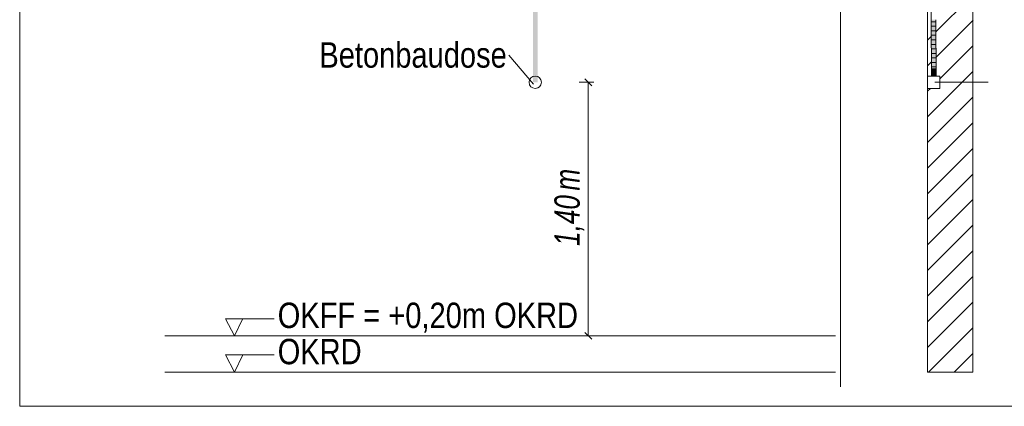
# Model space of a CAD drawing. Extents: x -620 to 300, y 62 to 1107.
# Tile 283 of 290: x 210 to 264, y 881 to 902. Entities that reach past the tile are written whole.
import ezdxf
from ezdxf.lldxf.tags import DXFTag

# ---------------------------------------------------------------- set-up
doc = ezdxf.new("R2010")
doc.units = 0
doc.layers.get('0').update_dxf_attribs({"lineweight": 35})
for name, color, linetype, lineweight, true_color in [('E_Aussparung Bemaßung-A06G9GDC8I', 5, 'Continuous', 9, 0x0000ff), ('E_Betonbaudose', 1, 'Continuous', 13, 0xff0000), ('E_Detail_Beschriftung', 7, 'Continuous', 13, 0x009900), ('E_Detail_Wandschraffur', 7, 'Continuous', 5, 0xc0c0c0), ('E_Leerrohr 25-A06G9GDD8I', 7, 'Continuous', 9, 0xff8000), ('E_Leerrohr 25-Shading', 7, 'Continuous', 9, 0xff8000)]:
    doc.layers.add(name, color=color, linetype=linetype, lineweight=lineweight, true_color=true_color)
doc.layers.add('E_Detail_Linie_Text_Bem', color=7, linetype='Continuous', lineweight=13)
doc.styles.get("Standard").update_dxf_attribs({"font": 'ARIALN.TTF'})
tags = doc.linetypes.add('fein_strichliert', pattern=[4, 1, -2, 1]).pattern_tags.tags
tags[8:9] = [DXFTag(74, 4), DXFTag(75, 0), DXFTag(340, '0'), DXFTag(46, 0.0), DXFTag(50, 0.0), DXFTag(44, 0.0), DXFTag(45, 0.0)]
tags[6:7] = [DXFTag(74, 4), DXFTag(75, 0), DXFTag(340, '0'), DXFTag(46, 0.0), DXFTag(50, 0.0), DXFTag(44, 0.0), DXFTag(45, 0.0)]
tags[4:5] = [DXFTag(74, 4), DXFTag(75, 0), DXFTag(340, '0'), DXFTag(46, 0.0), DXFTag(50, 0.0), DXFTag(44, 0.0), DXFTag(45, 0.0)]
tags = doc.linetypes.add('fein_strichliert-A06G9GDB8I', pattern=[4, 1, -2, 1]).pattern_tags.tags
tags[8:9] = [DXFTag(74, 4), DXFTag(75, 0), DXFTag(340, '0'), DXFTag(46, 0.0), DXFTag(50, 0.0), DXFTag(44, 0.0), DXFTag(45, 0.0)]
tags[6:7] = [DXFTag(74, 4), DXFTag(75, 0), DXFTag(340, '0'), DXFTag(46, 0.0), DXFTag(50, 0.0), DXFTag(44, 0.0), DXFTag(45, 0.0)]
tags[4:5] = [DXFTag(74, 4), DXFTag(75, 0), DXFTag(340, '0'), DXFTag(46, 0.0), DXFTag(50, 0.0), DXFTag(44, 0.0), DXFTag(45, 0.0)]
tags = doc.linetypes.add('STRICHPUNKT2-A06G9GDE8I', pattern=[12.7, 6.35, -3.175, 0, -3.175]).pattern_tags.tags
tags[10:11] = [DXFTag(74, 4), DXFTag(75, 0), DXFTag(340, '0'), DXFTag(46, 0.0), DXFTag(50, 0.0), DXFTag(44, 0.0), DXFTag(45, 0.0)]
tags[8:9] = [DXFTag(74, 4), DXFTag(75, 0), DXFTag(340, '0'), DXFTag(46, 0.0), DXFTag(50, 0.0), DXFTag(44, 0.0), DXFTag(45, 0.0)]
tags[6:7] = [DXFTag(74, 4), DXFTag(75, 0), DXFTag(340, '0'), DXFTag(46, 0.0), DXFTag(50, 0.0), DXFTag(44, 0.0), DXFTag(45, 0.0)]
tags[4:5] = [DXFTag(74, 4), DXFTag(75, 0), DXFTag(340, '0'), DXFTag(46, 0.0), DXFTag(50, 0.0), DXFTag(44, 0.0), DXFTag(45, 0.0)]

# ---------------------------------------------------------------- blocks, each defined once
blk = doc.blocks.new('Shading-A06G9G198I', base_point=(260.316, 751.156))
at = {"layer": 'E_Leerrohr 25-Shading', "color": 43, "true_color": 0xd7ab7f}
for points in [[(260.198, 898.99), (260.234, 898.99), (260.185, 902.102), (260.222, 902.102)], [(260.398, 902.103), (260.411, 898.99), (260.426, 902.103), (260.448, 898.99)], [(260.448, 898.99), (260.435, 902.103), (260.426, 902.103)]]:
    blk.add_solid(points, dxfattribs=at)
at = {"layer": 'E_Leerrohr 25-Shading', "color": 31, "true_color": 0xfabd7f}
for points in [[(260.234, 898.99), (260.323, 898.99), (260.222, 902.102), (260.31, 902.103)], [(260.31, 902.103), (260.323, 898.99), (260.319, 902.103)], [(260.319, 902.103), (260.323, 898.99), (260.332, 902.103)], [(260.323, 898.99), (260.411, 898.99), (260.332, 902.103), (260.398, 902.103)]]:
    blk.add_solid(points, dxfattribs=at)
at = {"layer": 'E_Leerrohr 25-Shading', "color": 31, "true_color": 0xecb67f}
for points in [[(260.323, 898.99), (260.133, 898.99), (260.323, 898.984), (260.133, 898.984)], [(260.323, 899.384), (260.198, 899.384), (260.323, 898.99), (260.198, 898.99)], [(260.448, 899.384), (260.323, 899.384), (260.448, 898.99), (260.323, 898.99)], [(260.355, 898.99), (260.323, 898.99), (260.355, 898.984), (260.323, 898.984)], [(260.513, 898.984), (260.513, 898.99), (260.355, 898.984), (260.355, 898.99)]]:
    blk.add_solid(points, dxfattribs=at)
blk = doc.blocks.new('Referenz-A06G9GDJ8I')
at = {"layer": 'E_Aussparung Bemaßung-A06G9GDC8I', "linetype": 'Continuous', "ltscale": 0.13}
for p, q in [((241.55, 898.644), (240.75, 898.644)), ((241.441, 898.453), (241.059, 898.835)), ((241.25, 898.644), (241.25, 884.644)), ((241.55, 884.644), (240.75, 884.644)), ((241.441, 884.453), (241.059, 884.835))]:
    blk.add_line(p, q, dxfattribs=at)
at = {"layer": 'E_Betonbaudose', "linetype": 'Continuous', "ltscale": 0.13}
for p, q in [((259.983, 898.304), (259.983, 898.984)), ((259.983, 898.984), (260.663, 898.984)), ((260.663, 898.984), (260.663, 898.304)), ((260.663, 898.304), (259.983, 898.304))]:
    blk.add_line(p, q, dxfattribs=at)
blk.add_circle((238.327, 898.644), 0.34, dxfattribs=at)
at = {"layer": 'E_Detail_Linie_Text_Bem', "linetype": 'fein_strichliert-A06G9GDB8I', "ltscale": 0.65}
for p, q in [((209.866, 942.071), (209.866, 880.754)), ((255.173, 881.836), (255.173, 934.715)), ((209.866, 880.754), (269.609, 880.754))]:
    blk.add_line(p, q, dxfattribs=at)
at = {"layer": 'E_Detail_Linie_Text_Bem', "linetype": 'Continuous', "ltscale": 0.13}
for p, q in [((262.483, 922.644), (262.483, 882.644)), ((259.983, 882.644), (259.983, 910.644)), ((217.882, 884.644), (254.895, 884.644)), ((217.882, 882.644), (254.895, 882.644)), ((262.483, 882.644), (259.983, 882.644))]:
    blk.add_line(p, q, dxfattribs=at)
at = {"layer": 'E_Detail_Linie_Text_Bem', "color": 0, "linetype": 'Continuous', "ltscale": 0.13}
for p, q in [((236.873, 900.145), (238.237, 898.551)), ((260.389, 898.644), (263.327, 898.644)), ((221.731, 884.644), (221.222, 885.593)), ((221.222, 885.593), (223.906, 885.593)), ((222.189, 885.597), (221.731, 884.644)), ((221.731, 882.644), (221.222, 883.593)), ((221.222, 883.593), (223.906, 883.593)), ((222.189, 883.597), (221.731, 882.644))]:
    blk.add_line(p, q, dxfattribs=at)
at = {"layer": 'E_Detail_Linie_Text_Bem', "linetype": 'Continuous', "ltscale": 0.13}
blk.add_solid([(238.452, 921.644), (238.452, 898.644), (238.202, 921.643), (238.202, 898.644)], dxfattribs=at)
at = {"layer": 'E_Detail_Wandschraffur', "linetype": 'fein_strichliert', "ltscale": 0.13}
for p, q in [((260.448, 901.442), (262.49, 903.484)), ((259.983, 900.977), (260.194, 901.188)), ((260.663, 898.829), (262.489, 900.655)), ((259.983, 898.149), (260.138, 898.304)), ((259.983, 895.32), (262.488, 897.826)), ((259.983, 892.492), (262.487, 894.996)), ((259.983, 889.663), (262.486, 892.167)), ((259.983, 886.835), (262.485, 889.337)), ((259.983, 884.006), (262.484, 886.508)), ((261.449, 882.644), (262.483, 883.678))]:
    blk.add_line(p, q, dxfattribs=at)
at = {"layer": 'E_Detail_Wandschraffur', "linetype": 'ByBlock', "ltscale": 0.13}
for p, q in [((260.448, 900.028), (262.49, 902.07)), ((259.983, 899.563), (260.196, 899.775)), ((259.983, 896.734), (262.489, 899.24)), ((259.983, 893.906), (262.488, 896.411)), ((259.983, 891.078), (262.487, 893.581)), ((259.983, 888.249), (262.486, 890.752)), ((259.983, 885.421), (262.485, 887.923)), ((260.034, 882.644), (262.484, 885.093))]:
    blk.add_line(p, q, dxfattribs=at)
at = {"layer": 'E_Leerrohr 25-A06G9GDD8I', "linetype": 'Continuous', "ltscale": 0.13}
for p, q in [((260.185, 902.102), (260.181, 905.051)), ((260.198, 898.99), (260.185, 902.102)), ((260.428, 901.99), (260.193, 901.989)), ((260.429, 901.74), (260.194, 901.739)), ((260.448, 898.99), (260.435, 902.103)), ((260.43, 901.49), (260.195, 901.489)), ((260.431, 901.24), (260.196, 901.24)), ((260.432, 900.99), (260.197, 900.99)), ((260.433, 900.74), (260.198, 900.74)), ((260.434, 900.49), (260.199, 900.49)), ((260.435, 900.24), (260.2, 900.24)), ((260.436, 899.99), (260.201, 899.99)), ((260.437, 899.74), (260.202, 899.74)), ((260.133, 898.99), (260.133, 898.984)), ((260.244, 898.99), (260.133, 898.99)), ((260.244, 898.984), (260.133, 898.984)), ((260.198, 899.384), (260.198, 898.99)), ((260.271, 899.384), (260.198, 899.384)), ((260.271, 898.99), (260.198, 898.99)), ((260.448, 898.99), (260.198, 898.99)), ((260.438, 899.49), (260.203, 899.49)), ((260.439, 899.24), (260.204, 899.24)), ((260.402, 898.99), (260.244, 898.99)), ((260.402, 898.984), (260.244, 898.984)), ((260.375, 899.384), (260.271, 899.384)), ((260.375, 898.99), (260.271, 898.99)), ((260.448, 899.384), (260.375, 899.384)), ((260.448, 898.99), (260.375, 898.99)), ((260.513, 898.99), (260.402, 898.99)), ((260.513, 898.984), (260.402, 898.984)), ((260.448, 898.99), (260.448, 899.384)), ((260.513, 898.984), (260.513, 898.99))]:
    blk.add_line(p, q, dxfattribs=at)
at = {"layer": 'E_Leerrohr 25-A06G9GDD8I', "linetype": 'STRICHPUNKT2-A06G9GDE8I', "lineweight": 5, "ltscale": 0.13}
blk.add_line((260.323, 898.99), (260.323, 899.384), dxfattribs=at)
at = {"layer": 'E_Aussparung Bemaßung-A06G9GDC8I', "linetype": 'Continuous', "ltscale": 0.13, "char_height": 1.4, "attachment_point": 1, "rotation": 90}
for s, insert in [('{\\W0.9;\\fArial Narrow|b0|i1;m}', (239.383, 892.665)), ('{\\W0.9;\\fArial Narrow|b0|i1;1,40 }', (239.383, 889.607))]:
    blk.add_mtext(s, dxfattribs=dict(at, insert=insert))
at = {"layer": 'E_Detail_Beschriftung', "linetype": 'Continuous', "ltscale": 0.13, "char_height": 1.4, "attachment_point": 1}
for s, insert in [('{\\fArial Narrow;Betonbaudose}', (226.409, 900.855)), ('{\\fArial Narrow;OKFF = +0,20m OKRD}', (224.109, 886.478)), ('{\\fArial Narrow;OKRD}', (224.109, 884.478))]:
    blk.add_mtext(s, dxfattribs=dict(at, insert=insert))

msp = doc.modelspace()

# ---------------------------------------------------------------- block references
at = {"color": 8, "lineweight": 25, "ltscale": 0.25, "true_color": 0x808080}
msp.add_blockref('Referenz-A06G9GDJ8I', (0, 0), dxfattribs=at)
msp.add_blockref('Shading-A06G9G198I', (260.316, 751.156))

doc.saveas('drawing.dxf')
